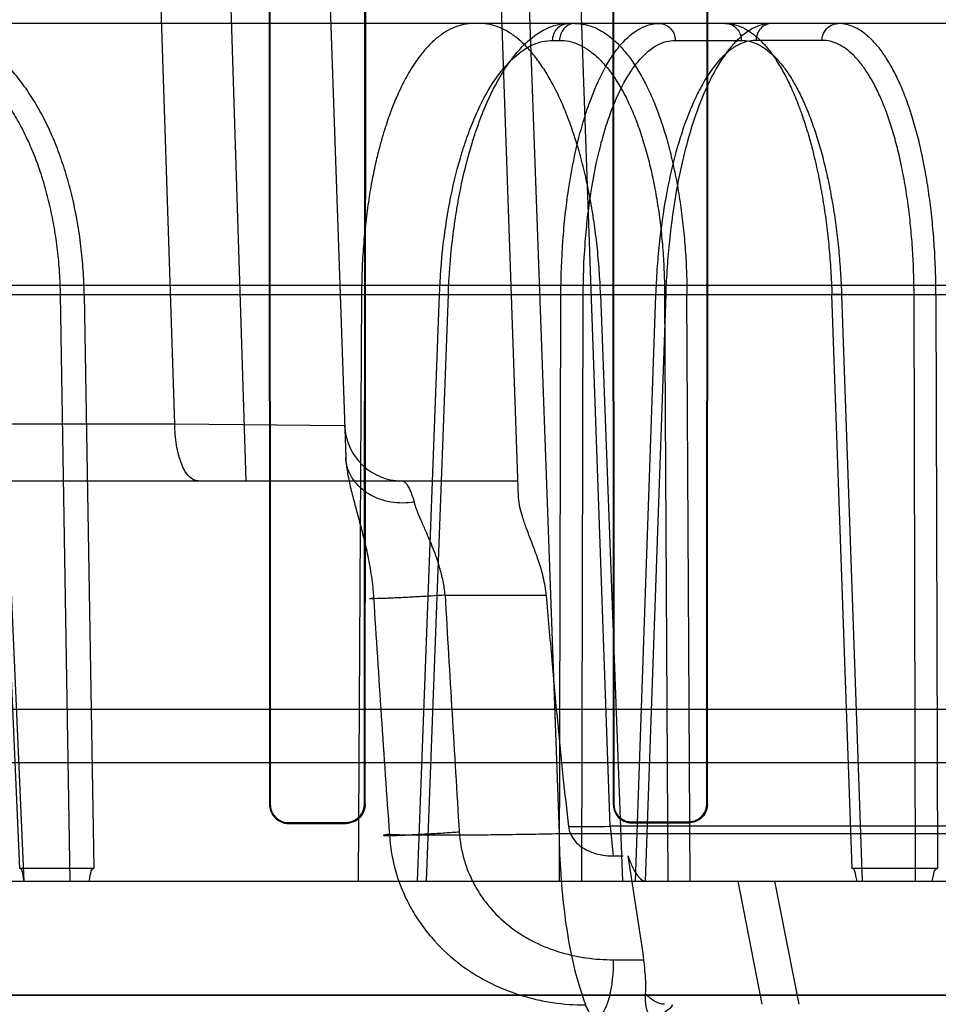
# Model space of a CAD drawing. Header units: millimetres. Extents: x 0 to 297, y 0 to 210.
# Tile 427 of 455: x 242.341 to 242.469, y 160.562 to 160.7. Entities that reach past the tile are written whole.
import ezdxf

# ---------------------------------------------------------------- set-up
doc = ezdxf.new("R2010")
doc.units = ezdxf.units.MM
doc.header["$LTSCALE"] = 16.335
doc.layers.get('0').update_dxf_attribs({"linetype": 'CONTINUOUS'})
for name, color, linetype in [('AXES_REF', 7, 'CONTINUOUS'), ('INTFCLR_1', 7, 'CONTINUOUS'), ('INTFCLR_144815', 7, 'CONTINUOUS'), ('INTFCLR_72935', 7, 'CONTINUOUS')]:
    doc.layers.add(name, color=color, linetype=linetype)

msp = doc.modelspace()

# ---------------------------------------------------------------- linework, layer by layer
at = {"color": 7, "linetype": 'Continuous'}
for radius in [7.756662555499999, 7.756, 7.706331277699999]:
    msp.add_circle((241.4302422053, 154.539298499), radius, dxfattribs=at)
msp.add_arc((241.4302422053, 154.539298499), 7.68, 278.2771290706, 261.7228709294, dxfattribs=at)
at = {"layer": 'AXES_REF', "color": 9, "linetype": 'Continuous'}
msp.add_arc((241.4302422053, 154.539298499), 7.075609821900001, 94.4118118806, 85.5881881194, dxfattribs=at)
at = {"layer": 'INTFCLR_1', "color": 6, "linetype": 'Continuous'}
for p, q in [((242.3756580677, 160.7420254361), (242.3757635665, 160.5900254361)), ((242.3757689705, 160.7420254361), (242.3758661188, 160.5900254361)), ((242.389035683, 160.5900254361), (242.3891301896, 160.7420254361)), ((242.3891354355, 160.5900254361), (242.389237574, 160.7420254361)), ((242.4237737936, 160.7420254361), (242.4238705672, 160.5900254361)), ((242.423875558, 160.7420254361), (242.4239657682, 160.5900254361)), ((242.4369433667, 160.5900254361), (242.4370318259, 160.7420254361)), ((242.4370367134, 160.5900254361), (242.4371313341, 160.7420254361)), ((242.3784658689, 160.5874316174), (242.3864658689, 160.5874498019)), ((242.3784658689, 160.5873297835), (242.3864658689, 160.5873493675)), ((242.4264658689, 160.5875296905), (242.4344658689, 160.587543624)), ((242.4344658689, 160.5874498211), (242.4264658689, 160.5874349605)), ((243.1052589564, 160.5633136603), (242.1876727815, 160.5633136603))]:
    msp.add_line(p, q, dxfattribs=at)
at = {"layer": 'INTFCLR_1', "color": 9, "linetype": 'Continuous'}
for p, q in [((242.3758661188, 160.5900254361), (242.3757635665, 160.5900254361)), ((242.3891354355, 160.5900254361), (242.3890356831, 160.5900254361)), ((242.4239657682, 160.5900254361), (242.4238705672, 160.5900254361)), ((242.4370367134, 160.5900254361), (242.4369433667, 160.5900254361)), ((242.3784658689, 160.5873297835), (242.3784658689, 160.5874316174)), ((242.3864658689, 160.5874498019), (242.3864658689, 160.5873493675)), ((242.4264658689, 160.5874349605), (242.4264658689, 160.5875296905)), ((242.4344658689, 160.587543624), (242.4344658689, 160.5874498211))]:
    msp.add_line(p, q, dxfattribs=at)
at = {"layer": 'INTFCLR_1', "color": 6, "linetype": 'Continuous'}
for points, knots in [([(242.3757635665, 160.5900254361), (242.3757635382, 160.5894547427), (242.3762085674, 160.5880424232), (242.3776624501, 160.5873277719), (242.3784658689, 160.5873297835)], [0, 0, 0, 0, 0.4153171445, 1, 1, 1, 1]), ([(242.3758661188, 160.5900254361), (242.3758660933, 160.5894714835), (242.3762993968, 160.5881116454), (242.3776974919, 160.5874298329), (242.3784658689, 160.5874316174)], [0, 0, 0, 0, 0.4189210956, 1, 1, 1, 1]), ([(242.3864658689, 160.5874498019), (242.3869988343, 160.5874509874), (242.3883409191, 160.5878654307), (242.3890357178, 160.5892498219), (242.3890356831, 160.5900254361)], [0, 0, 0, 0, 0.4072860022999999, 1, 1, 1, 1]), ([(242.3891354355, 160.5900254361), (242.3891354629, 160.5894551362), (242.3886906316, 160.5880563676), (242.3872559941, 160.5873512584), (242.3864658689, 160.5873493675)], [0, 0, 0, 0, 0.4192064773, 1, 1, 1, 1]), ([(242.4238705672, 160.5900254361), (242.4238705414, 160.5894613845), (242.424314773, 160.5881013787), (242.4257090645, 160.5874335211), (242.4264658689, 160.5874349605)], [0, 0, 0, 0, 0.4270344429, 1, 1, 1, 1]), ([(242.4239657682, 160.5900254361), (242.4239657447, 160.5894791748), (242.4243967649, 160.5881684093), (242.425739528, 160.587528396), (242.4264658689, 160.5875296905)], [0, 0, 0, 0, 0.4292471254, 1, 1, 1, 1]), ([(242.4344658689, 160.587543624), (242.4349666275, 160.5875444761), (242.4362576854, 160.5879299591), (242.4369433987, 160.5892657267), (242.4369433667, 160.5900254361)], [0, 0, 0, 0, 0.3972802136, 1, 1, 1, 1]), ([(242.4370367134, 160.5900254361), (242.4370367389, 160.5894580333), (242.4365886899, 160.5881074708), (242.4352091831, 160.5874511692), (242.4344658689, 160.5874498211)], [0, 0, 0, 0, 0.432894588, 1, 1, 1, 1])]:
    msp.add_open_spline(points, degree=3, knots=knots, dxfattribs=at)
at = {"layer": 'INTFCLR_144815', "color": 9, "linetype": 'Continuous'}
for p, q in [((242.3625028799, 160.6432286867), (242.3436639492, 161.2100770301)), ((242.372503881, 160.6352984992), (242.3539834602, 161.2100770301)), ((242.3664658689, 161.2100770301), (242.3864233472, 160.6385881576)), ((242.4106199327, 160.6329588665), (242.3904658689, 161.2100770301)), ((242.3936770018, 161.2100770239), (242.4162846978, 160.5859360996)), ((242.423434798, 160.5869578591), (242.4013506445, 161.210077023)), ((243.1612690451, 160.699298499), (242.2167038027, 160.6992984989)), ((242.4153825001, 160.6969403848), (242.4163480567, 160.6969403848)), ((242.4325441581, 160.6969403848), (242.4417913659, 160.6969403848)), ((242.4530941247, 160.6969403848), (242.443841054, 160.6969403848)), ((243.2496583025, 160.6626480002), (242.1176217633, 160.6626480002)), ((242.1871971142, 160.6613919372), (243.196561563, 160.6613919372)), ((242.3407970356, 160.5810437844), (242.3372034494, 160.6613919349)), ((242.3377068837, 160.6613082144), (242.3413798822, 160.5792984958)), ((242.3478520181, 160.5792984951), (242.3464952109, 160.6613082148)), ((242.3498158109, 160.6613919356), (242.3511502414, 160.5810437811)), ((242.3964744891, 160.5792984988), (242.3995371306, 160.66130822)), ((242.3977112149, 160.5792984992), (242.4007822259, 160.6613919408)), ((242.39933159, 160.6613530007), (242.4007822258, 160.6613919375)), ((242.4163294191, 160.5792984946), (242.4165346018, 160.6613919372)), ((242.4196639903, 160.6613082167), (242.4165346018, 160.6613919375)), ((242.4194536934, 160.5792985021), (242.4196639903, 160.6613082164)), ((242.4298003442, 160.6613082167), (242.4269181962, 160.5792985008)), ((242.431208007, 160.6613919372), (242.4283175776, 160.5792985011)), ((242.4296365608, 160.6613733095), (242.431208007, 160.6613919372)), ((242.4310501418, 160.6613082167), (242.4314830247, 160.5792985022)), ((242.4346243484, 160.579298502), (242.4341854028, 160.6613919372)), ((242.4572845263, 160.5810437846), (242.4544787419, 160.6613919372)), ((242.4558263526, 160.6613082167), (242.4586960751, 160.5792984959)), ((242.4661647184, 160.5792984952), (242.4659678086, 160.6613082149)), ((242.4690330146, 160.6613919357), (242.4692318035, 160.5810437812)), ((242.3625028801, 160.643228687), (241.9476693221, 160.6432286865)), ((242.3862686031, 160.6430193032), (242.362502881, 160.6432286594)), ((241.9556690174, 160.6352984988), (242.4105382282, 160.6352984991)), ((242.4003284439, 160.6192984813), (242.4144843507, 160.6192984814)), ((243.0143930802, 160.5958568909), (242.2785386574, 160.5958568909)), ((242.4162846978, 160.5859360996), (242.87664704, 160.5859360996)), ((242.8694965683, 160.58695841), (242.4234350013, 160.58695477)), ((242.4234351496, 160.5869578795), (242.4238439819, 160.5828145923)), ((242.0183435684, 160.5792984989), (243.3127740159, 160.5792984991)), ((242.4447050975, 160.5620470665), (242.4413355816, 160.5792985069)), ((242.446449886, 160.5792984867), (242.4498495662, 160.5620471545)), ((242.4238678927, 160.5682934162), (242.4281199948, 160.568286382))]:
    msp.add_line(p, q, dxfattribs=at)
at = {"layer": 'INTFCLR_144815', "color": 6, "linetype": 'Continuous'}
for p, q in [((242.3498158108, 160.6613919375), (242.3464952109, 160.6613082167)), ((242.3886266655, 160.6613919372), (242.3881813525, 160.579298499)), ((242.4220879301, 160.6613919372), (242.4251418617, 160.579298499)), ((242.4310501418, 160.6613082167), (242.4341854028, 160.6613919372)), ((242.4559747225, 160.6613631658), (242.4544787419, 160.6613919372)), ((242.4690330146, 160.6613919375), (242.4659678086, 160.6613082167)), ((243.0980965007, 160.6032984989), (242.2532844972, 160.603298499)), ((242.4238439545, 160.5828149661), (242.4252294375, 160.5828182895)), ((242.3511502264, 160.5810437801), (242.3407970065, 160.5810437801)), ((242.4692318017, 160.5810437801), (242.4572845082, 160.5810437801))]:
    msp.add_line(p, q, dxfattribs=at)
at = {"layer": 'INTFCLR_144815', "color": 9, "linetype": 'Continuous'}
for centre, radius, start, end in [((242.3942637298, 160.643298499), 0.008, 182.0000647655, 269.9999999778), ((249.2342157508, 161.0111176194), 6.8451105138, 183.2814458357, 183.5590916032), ((247.8059015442, 160.9639381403), 5.426562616, 183.6451248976, 183.9955895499), ((242.415684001, 161.1969602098), 0.6100515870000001, 270.1796818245, 270.728004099)]:
    msp.add_arc(centre, radius, start, end, dxfattribs=at)
at = {"layer": 'INTFCLR_144815', "color": 6, "linetype": 'Continuous'}
msp.add_ellipse((242.6464658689, 160.555298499), major_axis=(-0.7092119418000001, 4.6725709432), ratio=0.0452664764, start_param=1.5580355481, end_param=1.5611447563, dxfattribs=at)
for points, knots in [([(242.3498158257, 160.6613919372), (242.3497961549, 160.6625225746), (242.3497002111, 160.6647827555), (242.3493853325, 160.6681509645), (242.3488993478, 160.6714702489), (242.3482483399, 160.6746921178), (242.3474415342, 160.6777814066), (242.3464888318, 160.6807179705), (242.3453940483, 160.6834972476), (242.3441622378, 160.6861059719), (242.3428061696, 160.6885174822), (242.341337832, 160.6907140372), (242.3397676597, 160.6926844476), (242.3381009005, 160.6944224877), (242.3363508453, 160.6959127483), (242.3345347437, 160.6971414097), (242.3326729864, 160.6980992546), (242.330773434, 160.6987869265), (242.3288372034, 160.6992046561), (242.3275271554, 160.699298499), (242.3268723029, 160.699298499)], [0, 0, 0, 0, 0.0700870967, 0.1401414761, 0.2095823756, 0.2779100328, 0.3437640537, 0.4073702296, 0.4691428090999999, 0.5287802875, 0.58603772, 0.6404614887, 0.6923643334, 0.7419982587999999, 0.7894845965, 0.8345647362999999, 0.8775999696, 0.9189218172, 0.9594124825, 1, 1, 1, 1]), ([(242.4042727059, 160.699298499), (242.4038245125, 160.699298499), (242.4029145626, 160.699204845), (242.4015743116, 160.6987875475), (242.4002610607, 160.6980989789), (242.3990009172, 160.6971582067), (242.3978518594, 160.6960371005), (242.3968506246, 160.6948361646), (242.3960015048, 160.6936384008), (242.3952783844, 160.6924735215), (242.3946578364, 160.6913547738), (242.394122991, 160.6902917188), (242.3936603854, 160.6892899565), (242.3932535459, 160.6883392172), (242.3928653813, 160.6873665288), (242.3924644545, 160.6862862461), (242.3920328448, 160.6850225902), (242.3915728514, 160.683541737), (242.391090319, 160.6818082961), (242.3905910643, 160.6797670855), (242.3900883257, 160.6773634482), (242.3896088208, 160.6745736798), (242.3891961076, 160.6714773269), (242.3888821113, 160.6681798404), (242.3886847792, 160.6648043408), (242.3886328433, 160.6625290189), (242.3886266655, 160.6613919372)], [0, 0, 0, 0, 0.0306294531, 0.0620101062, 0.09538140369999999, 0.1314721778, 0.169100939, 0.2048351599, 0.2381866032, 0.2693600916, 0.2984882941, 0.325587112, 0.3506676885, 0.3738839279, 0.3962513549, 0.4222322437, 0.4526222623, 0.4874964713, 0.5281890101, 0.5755701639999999, 0.6310790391, 0.6959738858, 0.7689735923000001, 0.844502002, 0.9222908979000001, 1, 1, 1, 1]), ([(242.4220879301, 160.6613919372), (242.4220458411, 160.6625236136), (242.4219225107, 160.6647860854), (242.4216191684, 160.668159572), (242.4211986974, 160.6714776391), (242.4206676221, 160.6746907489), (242.4200343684, 160.6777654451), (242.4193042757, 160.680691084), (242.4184795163, 160.6834633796), (242.4175642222, 160.6860671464), (242.4165681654, 160.6884749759), (242.4155002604, 160.6906691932), (242.4143680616, 160.6926383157), (242.4131753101, 160.6943763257), (242.4119308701, 160.6958691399), (242.4106453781, 160.6971042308), (242.4093296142, 160.6980732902), (242.4079875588, 160.6987738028), (242.4066219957, 160.6992013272), (242.4056942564, 160.699298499), (242.4052382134, 160.699298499)], [0, 0, 0, 0, 0.0767548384, 0.1535349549, 0.2295210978, 0.3033898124, 0.3742104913, 0.4422318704, 0.5077000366, 0.5701767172, 0.6292117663, 0.6842115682, 0.7354587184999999, 0.7830224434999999, 0.8269051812, 0.8669571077, 0.9035587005, 0.9372944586, 0.9690907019, 1, 1, 1, 1]), ([(242.4185402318, 160.699298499), (242.4190019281, 160.699298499), (242.4199460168, 160.69919792), (242.4213360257, 160.6987479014), (242.4226956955, 160.6980046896), (242.4240088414, 160.6969825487), (242.4252670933, 160.6956961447), (242.4264662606, 160.6941566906), (242.4276034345, 160.6923711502), (242.428671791, 160.6903504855), (242.4296616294, 160.6881137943), (242.4305662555, 160.6856789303), (242.4313809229, 160.6830620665), (242.4321017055, 160.680276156), (242.4327222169, 160.6773454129), (242.4332366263, 160.6743004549), (242.4336426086, 160.6711660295), (242.4339393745, 160.6679647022), (242.4341273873, 160.6646982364), (242.4341784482, 160.6625016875), (242.4341854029, 160.6613919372)], [0, 0, 0, 0, 0.0315611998, 0.0643441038, 0.0992563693, 0.1369443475, 0.1776898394, 0.221957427, 0.2701061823, 0.3222178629, 0.3780613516, 0.4371902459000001, 0.4996835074, 0.5653349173, 0.6338330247, 0.704405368, 0.7763792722, 0.8498398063, 0.9241368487, 1, 1, 1, 1]), ([(242.4395511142, 160.699298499), (242.4399616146, 160.699298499), (242.4408097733, 160.6991955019), (242.4420583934, 160.6987401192), (242.4432890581, 160.6979884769), (242.4444843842, 160.696955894), (242.4456362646, 160.6956599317), (242.4467414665, 160.6941128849), (242.4477980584, 160.6923203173), (242.4488003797, 160.6902918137), (242.4497380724, 160.6880499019), (242.450605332, 160.685613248), (242.451397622, 160.6829975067), (242.4521117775, 160.6802131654), (242.4527408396, 160.6772868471), (242.4532797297, 160.6742487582), (242.4537248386, 160.6711315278), (242.4540760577, 160.6679465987), (242.4543337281, 160.664694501), (242.4544410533, 160.6625012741), (242.4544787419, 160.6613919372)], [0, 0, 0, 0, 0.0285285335, 0.0587379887, 0.09169627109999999, 0.128193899, 0.168121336, 0.2119204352, 0.2601251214, 0.3125755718, 0.3690460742, 0.4289151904, 0.4922453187, 0.5589234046, 0.6286260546, 0.7002119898, 0.7733138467, 0.8474223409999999, 0.9228599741, 1, 1, 1, 1]), ([(242.4690330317, 160.661391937), (242.4690292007, 160.6625218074), (242.4689871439, 160.664776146), (242.4688203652, 160.6681340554), (242.4685507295, 160.6714334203), (242.4681816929, 160.6746344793), (242.4677175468, 160.6777084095), (242.4671627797, 160.6806387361), (242.4665202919, 160.6834155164), (242.4657936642, 160.6860226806), (242.4649901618, 160.6884344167), (242.4641168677, 160.6906327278), (242.4631802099, 160.6926064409), (242.462183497, 160.6943491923), (242.4611330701, 160.6958481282), (242.4600383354, 160.6970889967), (242.4589070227, 160.6980644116), (242.4577445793, 160.6987696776), (242.4565508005, 160.6992008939), (242.455734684, 160.6992984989), (242.4553343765, 160.6992984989)], [0, 0, 0, 0, 0.0791848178, 0.1579882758, 0.235584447, 0.3111426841, 0.3837692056, 0.4534084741, 0.5201040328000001, 0.5834554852, 0.6430198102, 0.6981752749, 0.7491303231, 0.7960039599, 0.838713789, 0.8771903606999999, 0.9116808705, 0.9430134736, 0.9719453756, 1, 1, 1, 1]), ([(242.4144843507, 160.6192984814), (242.4144501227, 160.6197133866), (242.4143432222, 160.6205644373), (242.4140796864, 160.6218423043), (242.4137396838, 160.6230785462), (242.4132839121, 160.6244817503), (242.412763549, 160.6258957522), (242.4121932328, 160.6273824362), (242.4116588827, 160.6287924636), (242.4110298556, 160.6306191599), (242.4106516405, 160.6320509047), (242.4106199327, 160.6329588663)], [0, 0, 0, 0, 0.0877011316, 0.1804542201, 0.2746309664, 0.357649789, 0.4911973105, 0.5919524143, 0.6931627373, 0.8086115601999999, 1, 1, 1, 1]), ([(242.4144843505, 160.619298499), (242.414733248, 160.6162814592), (242.4152342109, 160.6104118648), (242.4160133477, 160.6019525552), (242.4167910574, 160.5941727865), (242.4173286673, 160.5892470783), (242.4175971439, 160.5869117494)], [0, 0, 0, 0, 0.2791221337, 0.5431519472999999, 0.7832597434, 1, 1, 1, 1]), ([(242.4175971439, 160.5869117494), (242.4176374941, 160.5865606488), (242.4178400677, 160.5858281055), (242.4185046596, 160.584809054), (242.4195755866, 160.5838900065), (242.4213597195, 160.5830377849), (242.4228856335, 160.5828118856), (242.4238439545, 160.5828149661)], [0, 0, 0, 0, 0.1306385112, 0.2758930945, 0.4434656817, 0.6457549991, 1, 1, 1, 1]), ([(242.4259224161, 160.5828216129), (242.4260972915, 160.5823203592), (242.426459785, 160.5814104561), (242.4271337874, 160.5801722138), (242.42787897, 160.5792981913), (242.4283939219, 160.579298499)], [0, 0, 0, 0, 0.3598995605, 0.6509005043, 1, 1, 1, 1]), ([(242.3414062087, 160.579298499), (242.3413639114, 160.5795450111), (242.3412171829, 160.5800563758), (242.3411672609, 160.5810437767), (242.3407970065, 160.5810437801)], [0, 0, 0, 0, 0.4031706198, 1, 1, 1, 1]), ([(242.3504944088, 160.579298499), (242.3505451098, 160.5795584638), (242.3507037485, 160.5800705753), (242.3507890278, 160.5810437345), (242.3511502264, 160.5810437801)], [0, 0, 0, 0, 0.4230619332, 1, 1, 1, 1]), ([(242.4580001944, 160.579298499), (242.4579497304, 160.5795454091), (242.4577894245, 160.5800728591), (242.4576665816, 160.5810437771), (242.4572845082, 160.5810437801)], [0, 0, 0, 0, 0.3974440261, 1, 1, 1, 1]), ([(242.4684876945, 160.579298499), (242.468544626, 160.579558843), (242.4687116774, 160.5800862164), (242.4688601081, 160.5810437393), (242.4692318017, 160.5810437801)], [0, 0, 0, 0, 0.4175813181, 1, 1, 1, 1]), ([(242.4283803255, 160.5635212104), (242.4284193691, 160.5641122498), (242.4284287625, 160.5657102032), (242.4282700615, 160.5673017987), (242.428119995, 160.5682934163)], [0, 0, 0, 0, 0.3713103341, 1, 1, 1, 1]), ([(242.4321481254, 160.5619777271), (242.4319898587, 160.5615436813), (242.4311889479, 160.5610746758), (242.4302405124, 160.5601953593), (242.428629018, 160.560510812), (242.4283760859, 160.562113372), (242.4283500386, 160.563062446), (242.428380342, 160.5635211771)], [0, 0, 0, 0, 0.2047920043, 0.3767989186, 0.5611998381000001, 0.7962138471, 1, 1, 1, 1])]:
    msp.add_open_spline(points, degree=3, knots=knots, dxfattribs=at)
at = {"layer": 'INTFCLR_144815', "color": 9, "linetype": 'Continuous'}
for points, knots in [([(242.4007822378, 160.661391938), (242.4008734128, 160.6638937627), (242.4011501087, 160.6676120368), (242.401731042, 160.6719001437), (242.4021315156, 160.674284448), (242.4027758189, 160.6776655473), (242.4037092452, 160.6814468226), (242.4049123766, 160.6850494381), (242.4056445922, 160.6869505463), (242.406713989, 160.6894819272), (242.4079353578, 160.6918436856), (242.409365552, 160.6939457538), (242.4102661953, 160.6951332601), (242.4118065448, 160.6968552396), (242.4136020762, 160.6982208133), (242.4152368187, 160.6988994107), (242.4162612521, 160.6992027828), (242.4170539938, 160.699298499), (242.4175746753, 160.699298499)], [0, 0, 0, 0, 0.1698573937, 0.2526339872, 0.2935371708, 0.3338773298, 0.4861685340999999, 0.557271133, 0.5914614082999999, 0.6243572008, 0.7437546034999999, 0.7708430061, 0.7968170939, 0.8447981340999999, 0.9276006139, 0.9464481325, 0.9646726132, 1, 1, 1, 1]), ([(242.4153825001, 160.6969403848), (242.4153872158, 160.6972361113), (242.4155008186, 160.6978474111), (242.4159839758, 160.6986443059), (242.4167230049, 160.6991777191), (242.4173026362, 160.699298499), (242.4175746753, 160.699298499)], [0, 0, 0, 0, 0.2503369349, 0.5146460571, 0.7697441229, 1, 1, 1, 1]), ([(242.4185402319, 160.699298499), (242.4182068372, 160.699298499), (242.417517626, 160.6991202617), (242.4168121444, 160.6984702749), (242.416434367, 160.697699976), (242.4163521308, 160.6971958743), (242.4163480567, 160.6969403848)], [0, 0, 0, 0, 0.2824066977, 0.5748415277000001, 0.7835564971, 1, 1, 1, 1]), ([(242.4165345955, 160.6613919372), (242.4165433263, 160.6638901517), (242.416680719, 160.6676037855), (242.4170718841, 160.67189772), (242.4173579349, 160.6742833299), (242.4178297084, 160.6776562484), (242.4185435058, 160.6814312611), (242.4195073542, 160.6850449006), (242.4201014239, 160.6869484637), (242.4209700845, 160.6894658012), (242.4219778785, 160.6918240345), (242.4231920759, 160.6939427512), (242.4239514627, 160.695126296), (242.4252501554, 160.6968262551), (242.4273022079, 160.6986823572), (242.4293661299, 160.6992984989), (242.4303039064, 160.699298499)], [0, 0, 0, 0, 0.175107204, 0.2601972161, 0.3021678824, 0.343503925, 0.4989199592, 0.5710183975, 0.6055456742, 0.6386607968, 0.7577119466, 0.7843764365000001, 0.8097822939, 0.8562067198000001, 0.9342688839, 1, 1, 1, 1]), ([(242.4303039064, 160.699298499), (242.4305816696, 160.699298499), (242.431171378, 160.6991787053), (242.431926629, 160.6986474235), (242.4324225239, 160.6978498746), (242.4325393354, 160.6972363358), (242.4325441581, 160.6969403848)], [0, 0, 0, 0, 0.2326867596, 0.4888628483, 0.7520440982, 1, 1, 1, 1]), ([(242.4460813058, 160.699298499), (242.4451479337, 160.6992984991), (242.4436694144, 160.6988617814), (242.4422185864, 160.6978628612), (242.4413655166, 160.6971119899), (242.4399603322, 160.6956674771), (242.4385152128, 160.6935392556), (242.4372858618, 160.6911587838), (242.4365768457, 160.6895832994), (242.435477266, 160.6869019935), (242.4345626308, 160.6840408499), (242.4337856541, 160.68104603), (242.4332723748, 160.6788634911), (242.4324642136, 160.6748413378), (242.4318896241, 160.6707070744), (242.4315432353, 160.667068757), (242.4313484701, 160.664554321), (242.4312514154, 160.6626593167), (242.4312080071, 160.6613919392)], [0, 0, 0, 0, 0.0649652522, 0.1020546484, 0.1223821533, 0.143958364, 0.2422123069, 0.299625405, 0.3304746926, 0.3624177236, 0.5013178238, 0.5389931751, 0.5777821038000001, 0.6573537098, 0.8244727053, 0.8679632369, 0.9117353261, 1, 1, 1, 1]), ([(242.4395511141, 160.699298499), (242.4398913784, 160.699298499), (242.4405917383, 160.6991222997), (242.441315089, 160.6984734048), (242.4417027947, 160.6977013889), (242.4417872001, 160.6971960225), (242.4417913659, 160.6969403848)], [0, 0, 0, 0, 0.2852528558, 0.5782013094, 0.7856634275, 1, 1, 1, 1]), ([(242.4460813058, 160.699298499), (242.4458035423, 160.699298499), (242.4452138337, 160.6991787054), (242.4444585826, 160.6986474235), (242.4439626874, 160.6978498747), (242.4438458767, 160.6972363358), (242.443841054, 160.6969403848)], [0, 0, 0, 0, 0.2326868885, 0.4888629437, 0.7520441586, 1, 1, 1, 1]), ([(242.4530941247, 160.6969403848), (242.4530981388, 160.6971867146), (242.453194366, 160.6977865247), (242.4536798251, 160.698642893), (242.4544962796, 160.6991948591), (242.4550947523, 160.699298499), (242.4553343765, 160.699298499)], [0, 0, 0, 0, 0.2065154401, 0.5018022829, 0.7991331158, 1, 1, 1, 1]), ([(242.3464952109, 160.6613082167), (242.3464778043, 160.6623607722), (242.3463913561, 160.6644573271), (242.3461053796, 160.6675747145), (242.3456649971, 160.6706350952), (242.3450743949, 160.673615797), (242.344337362, 160.6764947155), (242.3434589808, 160.6792513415), (242.3424457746, 160.6818670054), (242.3413042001, 160.6843236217), (242.3400427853, 160.6866041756), (242.3386694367, 160.6886917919), (242.3371946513, 160.6905721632), (242.3356275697, 160.6922317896), (242.3339787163, 160.6936593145), (242.3322585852, 160.6948434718), (242.3304799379, 160.6957747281), (242.3286565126, 160.6964461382), (242.3268020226, 160.6968505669), (242.3255516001, 160.6969403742), (242.3249309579, 160.6969403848)], [0, 0, 0, 0, 0.0693995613, 0.1382659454, 0.2062928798, 0.2731414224, 0.3384939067, 0.402103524, 0.4637640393, 0.5232945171, 0.5805528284, 0.6354224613, 0.6878573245, 0.7378968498, 0.7856711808, 0.8313716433, 0.8752629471, 0.9176865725, 0.9590839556, 1, 1, 1, 1]), ([(242.3995371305, 160.6613082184), (242.3996249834, 160.6636600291), (242.3998884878, 160.6671553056), (242.4004392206, 160.6711859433), (242.4008182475, 160.6734271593), (242.4014277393, 160.6766055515), (242.4023094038, 160.6801601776), (242.4034455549, 160.683546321), (242.4041367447, 160.6853332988), (242.4051459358, 160.6877131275), (242.4062983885, 160.6899331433), (242.4076468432, 160.6919088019), (242.4084960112, 160.6930250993), (242.4099482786, 160.6946441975), (242.4116405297, 160.6959272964), (242.4131803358, 160.6965653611), (242.4141453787, 160.696850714), (242.4148920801, 160.696940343), (242.4153825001, 160.6969403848)], [0, 0, 0, 0, 0.1697588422, 0.2524924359, 0.2933771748, 0.3337002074, 0.4859377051, 0.5570258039, 0.5912124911, 0.6241072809, 0.7435203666, 0.7706175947, 0.7966027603, 0.8446123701, 0.9275019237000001, 0.9463754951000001, 0.9646250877, 1, 1, 1, 1]), ([(242.4163480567, 160.6969403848), (242.416779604, 160.6969402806), (242.4176581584, 160.6968484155), (242.4189496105, 160.6964349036), (242.4202114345, 160.6957551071), (242.4214359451, 160.6948168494), (242.4226156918, 160.6936283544), (242.4237438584, 160.692199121), (242.4248140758, 160.6905394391), (242.4258192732, 160.6886602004), (242.4267534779, 160.6865742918), (242.4276094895, 160.6842960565), (242.4283820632, 160.6818418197), (242.4290652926, 160.6792283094), (242.4296547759, 160.6764732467), (242.4301458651, 160.6735958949), (242.4305350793, 160.6706178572), (242.4308199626, 160.6675618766), (242.4309979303, 160.6644501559), (242.4310446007, 160.6623589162), (242.4310501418, 160.6613082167)], [0, 0, 0, 0, 0.0313772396, 0.06368445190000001, 0.09799733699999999, 0.1350731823, 0.1754485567, 0.2194464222, 0.2672281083, 0.3188505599, 0.3742559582, 0.4332890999, 0.4957064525, 0.5612499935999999, 0.6296278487, 0.7004938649, 0.7734260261, 0.847946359, 0.9236039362, 1, 1, 1, 1]), ([(242.4196639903, 160.6613082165), (242.4196700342, 160.6636564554), (242.4197955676, 160.667147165), (242.420158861, 160.6711835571), (242.42042494, 160.6734260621), (242.4208644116, 160.6765964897), (242.421530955, 160.6801448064), (242.4224316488, 160.6835418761), (242.4229870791, 160.6853312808), (242.4237993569, 160.6876973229), (242.4247423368, 160.689914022), (242.4258792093, 160.6919059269), (242.4265907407, 160.6930183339), (242.4278035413, 160.6946162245), (242.4294240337, 160.6960678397), (242.4312223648, 160.6968185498), (242.4321129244, 160.6969403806), (242.4325441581, 160.6969403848)], [0, 0, 0, 0, 0.1751199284, 0.2602092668, 0.3021790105, 0.343512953, 0.4989085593, 0.5709858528, 0.6055004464, 0.6386024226, 0.7575788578, 0.7842206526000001, 0.8096020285, 0.85597166, 0.9338968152, 0.9678408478, 1, 1, 1, 1]), ([(242.443841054, 160.6969403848), (242.442961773, 160.6969403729), (242.4415690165, 160.6965301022), (242.4402014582, 160.6955907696), (242.4393970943, 160.6948850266), (242.4380725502, 160.6935275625), (242.4367096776, 160.6915270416), (242.4355495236, 160.6892891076), (242.4348803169, 160.6878080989), (242.4338423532, 160.6852879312), (242.4329783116, 160.6825984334), (242.4322439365, 160.6797831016), (242.4317588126, 160.6777315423), (242.4309948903, 160.6739507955), (242.4304500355, 160.6700645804), (242.4301206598, 160.6666444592), (242.4299352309, 160.6642809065), (242.4298422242, 160.6624995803), (242.4298003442, 160.6613082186)], [0, 0, 0, 0, 0.06506670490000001, 0.1022049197, 0.1225520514, 0.1441456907, 0.2424452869, 0.2998701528, 0.3307214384, 0.3626633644, 0.5015432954, 0.5392081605, 0.5779844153, 0.6575258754, 0.8245684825, 0.8680362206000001, 0.9117848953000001, 1, 1, 1, 1]), ([(242.4417913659, 160.6969403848), (242.4421729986, 160.6969403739), (242.4429582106, 160.696845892), (242.444111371, 160.6964292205), (242.4452435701, 160.6957459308), (242.44634885, 160.6948066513), (242.4474218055, 160.6936189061), (242.4484568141, 160.6921911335), (242.4494484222, 160.6905328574), (242.4503900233, 160.6886548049), (242.4512757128, 160.6865698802), (242.4520985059, 160.6842925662), (242.4528532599, 160.6818391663), (242.4535342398, 160.6792264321), (242.4541370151, 160.6764720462), (242.454656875, 160.6735952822), (242.4550900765, 160.670617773), (242.4554337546, 160.6675623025), (242.455684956, 160.6644510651), (242.4557895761, 160.6623593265), (242.4558263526, 160.6613082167)], [0, 0, 0, 0, 0.0282206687, 0.05786111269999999, 0.0900247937, 0.1254857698, 0.1647483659, 0.2081088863, 0.2556856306, 0.3074706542, 0.3633432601, 0.4230987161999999, 0.4864471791, 0.5530904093, 0.6227007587, 0.6948965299, 0.7692192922, 0.845156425, 0.9222258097, 1, 1, 1, 1]), ([(242.4659678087, 160.6613082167), (242.4659652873, 160.6623601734), (242.4659287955, 160.6644536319), (242.4657786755, 160.6675684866), (242.4655341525, 160.6706262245), (242.4651976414, 160.6736041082), (242.464771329, 160.6764800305), (242.4642582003, 160.6792335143), (242.4636621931, 160.6818457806), (242.4629871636, 160.6842989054), (242.4622383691, 160.6865757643), (242.4614204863, 160.6886600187), (242.4605400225, 160.69053737), (242.4596022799, 160.6921951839), (242.4586133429, 160.693622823), (242.4575783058, 160.6948104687), (242.4565028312, 160.6957493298), (242.4553922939, 160.6964317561), (242.4542525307, 160.6968471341), (242.453473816, 160.6969403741), (242.4530941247, 160.6969403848)], [0, 0, 0, 0, 0.07841376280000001, 0.1560430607, 0.2324168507, 0.3070273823, 0.3793873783, 0.4490860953, 0.5157560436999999, 0.5790525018, 0.63867212, 0.6943351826, 0.745847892, 0.7931114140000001, 0.8361472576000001, 0.8750885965, 0.9102469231, 0.942168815, 0.9716975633, 1, 1, 1, 1]), ([(242.3657536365, 160.635298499), (242.3653155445, 160.635298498), (242.3642349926, 160.6359411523), (242.3632968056, 160.637812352), (242.3626468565, 160.6403388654), (242.3625063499, 160.6422503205), (242.3625028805, 160.6432286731)], [0, 0, 0, 0, 0.1442962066, 0.3722667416, 0.677753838, 1, 1, 1, 1]), ([(242.3864233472, 160.6385881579), (242.3864444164, 160.6379848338), (242.3865911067, 160.6367034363), (242.3869989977, 160.6346953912), (242.3874545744, 160.6328969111), (242.3878673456, 160.6313541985), (242.3883176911, 160.6296890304), (242.3887752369, 160.6279670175), (242.3892049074, 160.6261826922), (242.3895112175, 160.6247872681), (242.3897853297, 160.6233622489), (242.3900176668, 160.6219117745), (242.3902006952, 160.6204342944), (242.3902853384, 160.6194384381), (242.3903170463, 160.618936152)], [0, 0, 0, 0, 0.0902347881, 0.1922249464, 0.3061555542, 0.3674831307, 0.4309332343, 0.5639939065, 0.6337859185, 0.7052468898, 0.7775175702, 0.8506611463, 0.9247730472, 1, 1, 1, 1]), ([(242.3960003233, 160.6323444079), (242.3954782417, 160.6322509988), (242.3943782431, 160.6321481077), (242.3926873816, 160.6322808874), (242.3909934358, 160.6327381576), (242.3894280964, 160.63352454), (242.3881183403, 160.6345957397), (242.3871575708, 160.6358643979), (242.3865838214, 160.6372175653), (242.386438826, 160.6381449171), (242.3864233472, 160.6385881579)], [0, 0, 0, 0, 0.1235460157, 0.255977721, 0.3930714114, 0.529683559, 0.6610051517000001, 0.783766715, 0.8966875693, 1, 1, 1, 1]), ([(242.3942637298, 160.635298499), (242.3945240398, 160.635298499), (242.3951407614, 160.63471434), (242.3955791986, 160.6336564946), (242.3958733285, 160.6327744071), (242.3960003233, 160.6323444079)], [0, 0, 0, 0, 0.2205585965, 0.6201078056, 1, 1, 1, 1]), ([(242.4003284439, 160.6192984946), (242.400302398, 160.6196339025), (242.400182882, 160.6206261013), (242.3998563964, 160.622248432), (242.3992112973, 160.6244076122), (242.398421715, 160.6264322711), (242.3976042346, 160.6283144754), (242.396963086, 160.629774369), (242.3964093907, 160.6310944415), (242.3961254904, 160.6319452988), (242.3960003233, 160.6323444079)], [0, 0, 0, 0, 0.0731271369, 0.2170597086, 0.3591078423, 0.5624523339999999, 0.6889971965, 0.8051767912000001, 0.9090793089, 1, 1, 1, 1]), ([(242.4003284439, 160.619298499), (242.3996905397, 160.6192568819), (242.3983150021, 160.6191711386), (242.396152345, 160.6190473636), (242.3940222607, 160.6189400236), (242.3919179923, 160.6188426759), (242.3909278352, 160.6188295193), (242.3893700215, 160.6187720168), (242.3901225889, 160.6189154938), (242.3903170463, 160.6189361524)], [0, 0, 0, 0, 0.17145143, 0.3704501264, 0.5767736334, 0.7592587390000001, 0.8877052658, 0.9475524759, 1, 1, 1, 1]), ([(242.3925286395, 160.5858169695), (242.392274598, 160.5857898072), (242.392049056, 160.5858280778), (242.39161471, 160.5856564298), (242.392101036, 160.5856606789), (242.3924522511, 160.5856522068), (242.393377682, 160.5856824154), (242.3944479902, 160.58572399), (242.3960756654, 160.585801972), (242.3980600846, 160.5859113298), (242.4002532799, 160.586046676), (242.4016586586, 160.5861415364), (242.4023073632, 160.5861873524)], [0, 0, 0, 0, 0.066709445, 0.0743957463, 0.0919334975, 0.1370955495, 0.210688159, 0.309419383, 0.4268155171, 0.6321098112, 0.8301983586, 1, 1, 1, 1]), ([(242.3925286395, 160.5858169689), (242.3931568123, 160.5858008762), (242.3941597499, 160.5857818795), (242.3955636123, 160.5857644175), (242.3981864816, 160.5857427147), (242.4009576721, 160.5857454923), (242.4038734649, 160.5857631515), (242.4060805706, 160.5857813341), (242.4089642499, 160.5858138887), (242.4125633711, 160.5858672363), (242.4150237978, 160.5859115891), (242.4162848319, 160.5859361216)], [0, 0, 0, 0, 0.0793474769, 0.1266638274, 0.1772839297, 0.4105562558, 0.476580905, 0.545477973, 0.6892638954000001, 0.8407349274, 1, 1, 1, 1]), ([(242.4023073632, 160.5861873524), (242.4023899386, 160.5848598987), (242.402739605, 160.5828732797), (242.4036295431, 160.5803675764), (242.4044954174, 160.5785835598), (242.4055430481, 160.5769137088), (242.4071509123, 160.5748732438), (242.4090605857, 160.5731040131), (242.4111805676, 160.5716544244), (242.4134070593, 160.5704193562), (242.4157805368, 160.569490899), (242.4182288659, 160.5688577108), (242.4207141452, 160.5684124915), (242.422607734, 160.5682862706), (242.4238678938, 160.568286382)], [0, 0, 0, 0, 0.1289395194, 0.1934310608, 0.2574237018, 0.3207726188, 0.3841601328, 0.5088907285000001, 0.5711162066, 0.6328485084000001, 0.7554160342, 0.8168122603, 0.8778330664, 1, 1, 1, 1]), ([(242.4162848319, 160.5859361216), (242.4163333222, 160.5821280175), (242.4168154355, 160.5748038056), (242.4183145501, 160.5667739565), (242.4197159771, 160.5626916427), (242.4200027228, 160.5619549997)], [0, 0, 0, 0, 0.4689811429, 0.9026569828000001, 1, 1, 1, 1]), ([(242.3925286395, 160.5858169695), (242.3926373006, 160.5840475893), (242.3930214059, 160.5818406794), (242.3938316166, 160.5793082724), (242.3944610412, 160.5776597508), (242.395406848, 160.5756812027), (242.3965524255, 160.5738244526), (242.3975753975, 160.5724252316), (242.3991911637, 160.5704427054), (242.4010485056, 160.5686736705), (242.4030769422, 160.5671639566), (242.4044546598, 160.5662359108), (242.4069301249, 160.5648065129), (242.4095682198, 160.5637158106), (242.4118790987, 160.5630288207), (242.4134127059, 160.5626388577), (242.4161022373, 160.5621222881), (242.4184476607, 160.5619478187), (242.4200027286, 160.5619505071)], [0, 0, 0, 0, 0.1325722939, 0.1656406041, 0.1988322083, 0.2644668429, 0.3293102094, 0.3616739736, 0.3940313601, 0.5205489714, 0.5518642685, 0.5831243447, 0.6447215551, 0.7654028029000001, 0.7953384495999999, 0.825007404, 0.8837041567, 1, 1, 1, 1]), ([(242.423867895, 160.568286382), (242.4238688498, 160.5676521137), (242.4238247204, 160.5663446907), (242.4236061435, 160.5644107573), (242.4232692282, 160.562859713), (242.4228840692, 160.5617685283), (242.4225074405, 160.5610198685), (242.4219968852, 160.5602893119), (242.4210132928, 160.5602810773), (242.4204162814, 160.5610305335), (242.4201362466, 160.5616083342), (242.4200027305, 160.5619490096)], [0, 0, 0, 0, 0.1721321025, 0.3547031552, 0.5273389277, 0.6023822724, 0.6665595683, 0.7586206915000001, 0.822541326, 0.9006983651, 1, 1, 1, 1]), ([(242.4310258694, 160.5620470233), (242.4306071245, 160.5620470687), (242.4295823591, 160.5623800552), (242.4288007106, 160.5630774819), (242.428380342, 160.5635211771)], [0, 0, 0, 0, 0.4065670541, 1, 1, 1, 1])]:
    msp.add_open_spline(points, degree=3, knots=knots, dxfattribs=at)
at = {"layer": 'INTFCLR_72935', "color": 6, "linetype": 'Continuous'}
for p, q in [((242.3756580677, 160.7420254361), (242.3757635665, 160.5900254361)), ((242.3758661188, 160.5900254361), (242.3757689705, 160.7420254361)), ((242.3891301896, 160.7420254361), (242.389035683, 160.5900254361)), ((242.3891354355, 160.5900254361), (242.389237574, 160.7420254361)), ((242.4237737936, 160.7420254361), (242.4238705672, 160.5900254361)), ((242.4239657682, 160.5900254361), (242.423875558, 160.7420254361)), ((242.4370318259, 160.7420254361), (242.4369433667, 160.5900254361)), ((242.4370367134, 160.5900254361), (242.4371313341, 160.7420254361)), ((242.3864658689, 160.5874498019), (242.3784658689, 160.5874316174)), ((242.3784658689, 160.5873297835), (242.3864658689, 160.5873493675)), ((242.4344658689, 160.587543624), (242.4264658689, 160.5875296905)), ((242.4264658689, 160.5874349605), (242.4344658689, 160.5874498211)), ((242.1876727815, 160.5633136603), (243.1052589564, 160.5633136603))]:
    msp.add_line(p, q, dxfattribs=at)
at = {"layer": 'INTFCLR_72935', "color": 9, "linetype": 'Continuous'}
for p, q in [((242.3757635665, 160.5900254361), (242.3758661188, 160.5900254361)), ((242.3890356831, 160.5900254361), (242.3891354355, 160.5900254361)), ((242.4238705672, 160.5900254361), (242.4239657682, 160.5900254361)), ((242.4369433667, 160.5900254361), (242.4370367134, 160.5900254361)), ((242.3784658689, 160.5874316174), (242.3784658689, 160.5873297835)), ((242.3864658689, 160.5873493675), (242.3864658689, 160.5874498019)), ((242.4264658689, 160.5875296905), (242.4264658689, 160.5874349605)), ((242.4344658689, 160.5874498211), (242.4344658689, 160.587543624))]:
    msp.add_line(p, q, dxfattribs=at)
at = {"layer": 'INTFCLR_72935', "color": 6, "linetype": 'Continuous'}
for points, knots in [([(242.3757635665, 160.5900254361), (242.3757635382, 160.5894547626), (242.3762085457, 160.588042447), (242.3776624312, 160.5873277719), (242.3784658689, 160.5873297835)], [0, 0, 0, 0, 0.4153029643, 1, 1, 1, 1]), ([(242.3784658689, 160.5874316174), (242.3779115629, 160.5874303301), (242.3765506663, 160.5878608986), (242.3758660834, 160.5892573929), (242.3758661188, 160.5900254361)], [0, 0, 0, 0, 0.4191834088, 1, 1, 1, 1]), ([(242.3891354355, 160.5900254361), (242.3891354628, 160.5894576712), (242.3886933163, 160.5880594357), (242.3872583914, 160.5873512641), (242.3864658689, 160.5873493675)], [0, 0, 0, 0, 0.417385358, 1, 1, 1, 1]), ([(242.3890356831, 160.5900254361), (242.3890357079, 160.5894707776), (242.388601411, 160.588123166), (242.3872210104, 160.5874514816), (242.3864658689, 160.5874498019)], [0, 0, 0, 0, 0.4234675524, 1, 1, 1, 1]), ([(242.4238705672, 160.5900254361), (242.4238705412, 160.5894578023), (242.4243186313, 160.5880970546), (242.4257124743, 160.5874335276), (242.4264658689, 160.5874349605)], [0, 0, 0, 0, 0.4296903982, 1, 1, 1, 1]), ([(242.4264658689, 160.5875296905), (242.4259488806, 160.5875287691), (242.4246436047, 160.5879264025), (242.4239657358, 160.5892714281), (242.4239657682, 160.5900254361)], [0, 0, 0, 0, 0.4067586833, 1, 1, 1, 1]), ([(242.4370367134, 160.5900254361), (242.4370367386, 160.589464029), (242.4365951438, 160.5881146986), (242.4352149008, 160.5874511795), (242.4344658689, 160.5874498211)], [0, 0, 0, 0, 0.4284111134, 1, 1, 1, 1]), ([(242.4369433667, 160.5900254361), (242.4369433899, 160.589475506), (242.4365081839, 160.5881733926), (242.4351791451, 160.5875448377), (242.4344658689, 160.587543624)], [0, 0, 0, 0, 0.4353443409, 1, 1, 1, 1])]:
    msp.add_open_spline(points, degree=3, knots=knots, dxfattribs=at)

doc.saveas('drawing.dxf')
